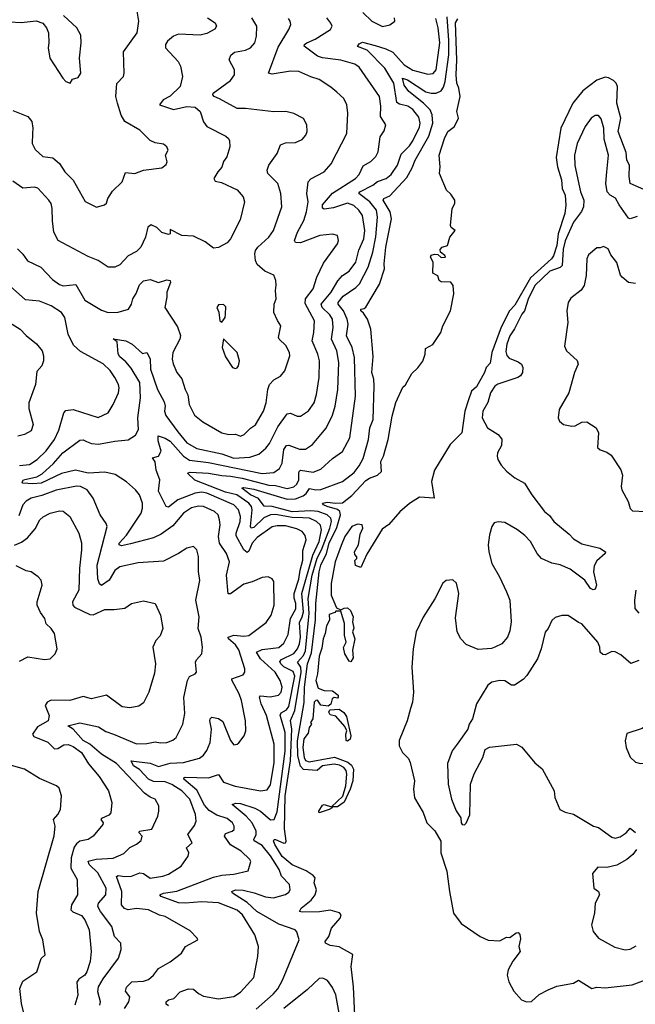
# Model space of a CAD drawing. Extents: x 1954678 to 2060275, y 904822 to 1016299.
# Tile 403 of 467: x 2032686 to 2036365, y 972820 to 978704. Entities that reach past the tile are written whole.
import ezdxf

# ---------------------------------------------------------------- set-up
doc = ezdxf.new("R2010")
doc.units = 0

msp = doc.modelspace()

# ---------------------------------------------------------------- linework, layer by layer
at = {"layer": '0CON20XD'}
for points in [[(2032540, 978715), (2032625, 978691.9), (2032695, 978687.8), (2032785, 978698.1), (2032825, 978684.2), (2032846.2, 978656.2), (2032858.1, 978625), (2032860.8, 978565), (2032856, 978535), (2032866.2, 978475), (2032944.2, 978354.2), (2032962.5, 978335), (2032987.5, 978325), (2033001.7, 978348.3), (2033035, 978358), (2033052.5, 978385), (2033043.1, 978475), (2033054, 978565), (2033051.7, 978611.7), (2033026.7, 978655), (2032948.9, 978728.9)], [(2032645, 978161.2), (2032735.6, 978125.6), (2032758.6, 978095), (2032765.5, 978055.5), (2032763.5, 978023.5), (2032760, 977965), (2032778, 977928), (2032825, 977887.1), (2032885, 977877.8), (2032924.6, 977844.6), (2032955, 977794), (2033005, 977746), (2033078.2, 977618.2), (2033145, 977584), (2033193.2, 977596.8), (2033205, 977606.7), (2033212.5, 977635), (2033240.2, 977679.8), (2033298.5, 977735), (2033319.3, 977790.7), (2033375, 977785.6), (2033425.9, 977805.9), (2033535, 977818.8), (2033561.2, 977838.8), (2033567.5, 977855), (2033558, 977895), (2033573.3, 977925), (2033566.2, 977945), (2033545, 977960.8), (2033495, 977968), (2033465, 977982), (2033405, 978044.5), (2033314.3, 978095), (2033292.7, 978132.7), (2033270, 978205), (2033261.4, 978245), (2033267.1, 978322.9), (2033306.2, 978365), (2033311.2, 978385), (2033307.3, 978512.7), (2033388.9, 978625), (2033398, 978695), (2033388.9, 978755)], [(2034736.5, 978746.5), (2034791.2, 978695), (2034855, 978664), (2034897.3, 978672.7), (2034927.5, 978695), (2034926.2, 978715)], [(2033808.6, 978715), (2033855, 978685.8), (2033862.9, 978665), (2033853, 978647), (2033805, 978621.2), (2033765, 978611.8), (2033635, 978618.5), (2033605, 978606.7), (2033568.6, 978575), (2033558, 978555), (2033557.5, 978535), (2033633.6, 978455), (2033646.2, 978426.2), (2033658.9, 978365), (2033645.2, 978304.8), (2033585, 978247.1), (2033544.4, 978225), (2033521.2, 978195), (2033605, 978167.5), (2033685, 978185.3), (2033735, 978181.1), (2033765, 978155.7), (2033783.8, 978093.8), (2033805, 978065.6), (2033917.8, 978007.8), (2033934, 977995), (2033939.5, 977980.5), (2033942, 977945), (2033924, 977885), (2033903.2, 977856.8), (2033895, 977822.5), (2033870, 977795), (2033846.2, 977755), (2033855, 977738.8), (2033891.4, 977731.4), (2033985, 977687.5), (2034020.6, 977645), (2034028.6, 977615), (2034002.8, 977507.2), (2033945.5, 977394.5), (2033925, 977371.2), (2033875, 977343.3), (2033845, 977338.8), (2033795, 977376), (2033725, 977410.6), (2033654.6, 977414.6), (2033585, 977450), (2033586.2, 977425), (2033575, 977420), (2033535, 977432.5), (2033505, 977462.9), (2033472.5, 977477.5), (2033452, 977465), (2033438.1, 977405), (2033409.4, 977345), (2033385, 977319.2), (2033335, 977292.5), (2033285, 977239.2), (2033255, 977225.7), (2033215.7, 977225.7), (2033155.5, 977265.5), (2033095, 977288.9), (2032915.7, 977385), (2032890, 977435), (2032881.3, 977501.3), (2032880.9, 977575), (2032873.6, 977605), (2032861.1, 977625), (2032795, 977696.7), (2032775, 977703.5), (2032705, 977697.9), (2032645, 977740)], [(2032673.8, 977335), (2032705, 977303.8), (2032732.6, 977262.6), (2032812, 977225), (2032881.8, 977151.8), (2032925, 977121.1), (2032945, 977113.6), (2033021.4, 977121.4), (2033075, 977027.5), (2033175, 976967.5), (2033215, 976954.5), (2033275, 976956.9), (2033335.8, 976975), (2033355, 977004), (2033361.5, 977035), (2033383.1, 977066.9), (2033401.2, 977118.8), (2033425, 977143.5), (2033465, 977152.5), (2033515, 977133.1), (2033565, 977150.4), (2033585, 977145.6), (2033587, 977133), (2033565.6, 977075), (2033565.7, 977045), (2033553.6, 976985), (2033628.4, 976868.4), (2033647.6, 976817.6), (2033642.8, 976795), (2033600.5, 976715), (2033596.7, 976675), (2033602.5, 976647.5), (2033624.3, 976595), (2033655, 976558.8), (2033675, 976493.8), (2033691.7, 976461.7), (2033698.5, 976405), (2033731.1, 976341.1), (2033781.4, 976301.4), (2033895, 976235.6), (2033935, 976225.5), (2033975, 976228.1), (2034005, 976215.7), (2034027.5, 976225), (2034065, 976262.9), (2034095, 976283.1), (2034143.6, 976365), (2034159.6, 976415), (2034169.5, 976495), (2034179.4, 976525), (2034205, 976552.2), (2034245.4, 976574.6), (2034271.2, 976605), (2034299.4, 976695), (2034298.9, 976715), (2034277.4, 976757.4), (2034236, 976795), (2034232.9, 976805), (2034245.8, 976875), (2034225.8, 976905.8), (2034205.7, 976955), (2034207.1, 977005), (2034219.4, 977035), (2034214.4, 977085.6), (2034218, 977118), (2034217.5, 977145), (2034205, 977178), (2034151.4, 977201.4), (2034105, 977240.6), (2034094.7, 977265), (2034090.7, 977305), (2034094.7, 977325), (2034108.2, 977345), (2034174.6, 977405), (2034203.3, 977445), (2034252.7, 977585), (2034246.2, 977665), (2034228.1, 977725), (2034169.2, 977785), (2034164.3, 977805), (2034175.6, 977835), (2034225, 977904), (2034243.8, 977956.2), (2034275, 977968.6), (2034335, 977970.8), (2034375, 977988), (2034396.2, 978015), (2034403.8, 978035), (2034402, 978075), (2034382.7, 978112.7), (2034324.1, 978144.1), (2034275.8, 978155.8), (2034205, 978152.9), (2034035, 978173.4), (2033985, 978173.8), (2033880.3, 978230.3), (2033848, 978245), (2033840, 978255), (2033841.9, 978265), (2033945, 978341.2), (2033969.1, 978375), (2033970, 978405), (2033938.6, 978465), (2033947.9, 978492.1), (2033970, 978510), (2034035, 978521.1), (2034065, 978535.7), (2034090.8, 978565), (2034101.1, 978605), (2034103.1, 978665), (2034073.5, 978715)], [(2033265.5, 973584.5), (2033275, 973590.7), (2033315, 973583.5), (2033355, 973586), (2033405, 973606.2), (2033425, 973601.5), (2033465, 973574.6), (2033541.2, 973585), (2033575, 973597.3), (2033650.8, 973645), (2033691.9, 973705), (2033697.1, 973725), (2033682.9, 973755), (2033716.9, 973785), (2033691.5, 973835), (2033730.9, 973889.1), (2033740.7, 973915), (2033735.9, 973955), (2033703.1, 974045), (2033654.7, 974095), (2033595, 974133.8), (2033555, 974149.8), (2033485, 974152.3), (2033455.3, 974165), (2033402.7, 974222.7), (2033366.8, 974245), (2033351.4, 974275), (2033465, 974261.6), (2033515, 974241.8), (2033585, 974261.3), (2033664.7, 974265.3), (2033759.9, 974290.1), (2033785, 974308.1), (2033805, 974335.8), (2033824.6, 974385), (2033832.2, 974465), (2033822.1, 974515), (2033823.8, 974526.2), (2033834.6, 974535.4), (2033875, 974527.7), (2033899.9, 974509.9), (2033945, 974396.7), (2033965, 974370.8), (2033985, 974374), (2033995, 974382), (2034027.5, 974425), (2034036.6, 974453.4), (2034035.6, 974514.4), (2034010.8, 974635), (2033998.4, 974675), (2033953.1, 974756.9), (2033954.2, 974765.8), (2034020.9, 974789.1), (2034031.2, 974805), (2034032, 974825), (2033995, 974938.9), (2033975, 974967.9), (2033934.4, 975005), (2033932.2, 975015), (2033965, 975026.2), (2034025, 975020), (2034056.2, 975023.8), (2034158.5, 975101.5), (2034188.2, 975145), (2034206.7, 975205), (2034205, 975347.5), (2034195, 975362.5), (2034170, 975375), (2034135, 975371.2), (2034075.5, 975344.5), (2034025, 975330), (2033945, 975273.1), (2033932.2, 975272.2), (2033922.7, 975385), (2033940, 975465), (2033921.8, 975515), (2033879.4, 975575), (2033874.8, 975615), (2033883.2, 975685), (2033881.1, 975715), (2033871.2, 975745), (2033851.1, 975765), (2033785, 975795.7), (2033755, 975797.1), (2033713, 975787), (2033664.6, 975755), (2033600.8, 975679.2), (2033530.7, 975629.3), (2033485, 975607.9), (2033348, 975572), (2033295, 975560.7), (2033280.6, 975565), (2033279.6, 975575), (2033325, 975623.6), (2033411.3, 975755), (2033420.4, 975785), (2033419.6, 975815), (2033402.5, 975865), (2033378.9, 975895), (2033325, 975943.1), (2033256.1, 975986.1), (2033195, 975999.3), (2033095, 975993.5), (2033018.7, 976011.3), (2032935, 975992.7), (2032815, 975935.2), (2032765, 975930), (2032705, 975934.6), (2032700.5, 975940.5), (2032709.2, 975955), (2032788, 975972), (2032819.8, 975990.2), (2032887.9, 976052.1), (2032943.2, 976115), (2033045, 976191.2), (2033065, 976193.6), (2033085, 976183.9), (2033115, 976171.8), (2033156.5, 976166.5), (2033255, 976185.9), (2033335, 976192.9), (2033378, 976222), (2033396.7, 976255), (2033391.8, 976325), (2033408, 976445), (2033404.2, 976535), (2033351.7, 976621.7), (2033320.3, 976660.3), (2033285, 976689.2), (2033275, 976707.5), (2033268.8, 976778.8), (2033245, 976796), (2033320, 976785), (2033357.5, 976765), (2033419.3, 976709.3), (2033446.1, 976716.1), (2033465, 976676.7), (2033468.7, 976615), (2033510.6, 976495), (2033549.7, 976419.7), (2033555.3, 976394.7), (2033551.5, 976365), (2033559.1, 976339.1), (2033631.9, 976241.9), (2033685, 976176), (2033745, 976141.7), (2033895, 976110.4), (2033965, 976084.5), (2034060.5, 976089.5), (2034115, 976107.5), (2034157.3, 976142.7), (2034178.1, 976171.9), (2034228.1, 976271.9), (2034285, 976348.6), (2034305, 976353.1), (2034345, 976334.4), (2034364.3, 976334.3), (2034412.6, 976367.4), (2034445, 976414.2), (2034459.6, 976465), (2034475.3, 976565), (2034477.5, 976665), (2034467.5, 976705), (2034434.7, 976785), (2034444.6, 976835), (2034447.8, 976905), (2034392.5, 977007.5), (2034393.2, 977035), (2034440.5, 977095), (2034460.8, 977165), (2034501.7, 977248.3), (2034586, 977365), (2034590.8, 977385), (2034584.3, 977414.3), (2034555, 977422.9), (2034480, 977415), (2034365, 977371.6), (2034335, 977371.9), (2034328.8, 977385), (2034346, 977435), (2034384.1, 977505), (2034400.3, 977555), (2034409.8, 977615), (2034402.7, 977665), (2034410.9, 977735), (2034426.8, 977753.2), (2034505, 977795.5), (2034547.6, 977842.4), (2034641.8, 978025), (2034646.2, 978145), (2034640.5, 978195), (2034622.8, 978232.8), (2034580.6, 978270.6), (2034545, 978301.5), (2034475, 978346.4), (2034425, 978361.8), (2034355, 978394.5), (2034305, 978397.5), (2034195, 978379.4), (2034172, 978385), (2034230.6, 978539.4), (2034295, 978646), (2034305.5, 978675), (2034303.3, 978695), (2034291.5, 978711.5)], [(2033575, 972811.8), (2033561.1, 972821.1), (2033561.1, 972835), (2033575, 972846.6), (2033606.4, 972855), (2033645, 972895.4), (2033695, 972912.3), (2033725, 972910.9), (2033753.8, 972885), (2033785, 972867.9), (2033875, 972852), (2033965, 972867.5), (2034005, 972893.3), (2034085, 972980), (2034109.4, 973105), (2034112.9, 973165), (2034091.4, 973235), (2034018.2, 973355), (2033985, 973382), (2033875, 973425.9), (2033775, 973432.3), (2033675, 973424), (2033635, 973426.5), (2033531.1, 973465), (2033523.5, 973475), (2033545.3, 973484.7), (2033625, 973495.8), (2033845, 973580.7), (2033895, 973591.8), (2033965, 973596.9), (2034051.9, 973618.1), (2034066.4, 973673.6), (2034061.9, 973685), (2034010, 973735), (2033945, 973773.9), (2033910, 973825), (2033915, 973840), (2033955.3, 973854.7), (2033966.9, 973865), (2033968.5, 973885), (2033958.5, 973905), (2033925, 973931.3), (2033865, 973951.1), (2033818.6, 973978.6), (2033790.9, 974010.9), (2033745, 974098.7), (2033666.4, 974165), (2033668, 974175), (2033675, 974176.4), (2033815, 974173), (2033875, 974193.3), (2033905, 974147.9), (2033973.4, 974123.4), (2034125, 974095.5), (2034165, 974101.9), (2034185, 974132.5), (2034206.1, 974265), (2034207.5, 974375), (2034160.7, 974545), (2034128.1, 974615), (2034120, 974655), (2034125.6, 974664.4), (2034182.6, 974657.4), (2034232.4, 974667.6), (2034249.5, 974685), (2034254.5, 974715), (2034242.5, 974755), (2034212.8, 974805), (2034125, 974883.9), (2034102.1, 974925), (2034135, 974941.1), (2034235, 974952.9), (2034265, 974978.1), (2034289.9, 975030.1), (2034304, 975125), (2034335.7, 975184.3), (2034336.9, 975215), (2034326.6, 975246.6), (2034326.2, 975275), (2034355, 975361.4), (2034361.6, 975415), (2034378.5, 975475), (2034378.5, 975531.5), (2034397.5, 975595), (2034391.7, 975621.7), (2034375, 975645.4), (2034342, 975662), (2034275, 975679.1), (2034225, 975680.2), (2034195, 975673.3), (2034105, 975610), (2034075.7, 975575), (2034055, 975528.9), (2034045, 975520), (2034025, 975535.4), (2033979.7, 975619.7), (2033978.9, 975635), (2034003.8, 975705), (2034006.1, 975735), (2033994.1, 975775), (2033965, 975805.2), (2033805, 975874.5), (2033775, 975881.5), (2033735, 975874.8), (2033630.9, 975835), (2033575, 975790.9), (2033561.4, 975795), (2033549.5, 975819.5), (2033515, 975886.2), (2033523.6, 975955), (2033502.2, 976012.2), (2033495, 976062.5), (2033480, 976085), (2033515, 976096.7), (2033532, 976125), (2033512.7, 976187.3), (2033513.6, 976216.4), (2033555, 976203.4), (2033585, 976185.2), (2033665, 976096.5), (2033701.5, 976071.5), (2033815, 976056.9), (2034135, 975993), (2034205, 975998.6), (2034238.7, 976021.3), (2034255.2, 976054.8), (2034265.3, 976134.7), (2034280.2, 976159.8), (2034295, 976162.2), (2034357.5, 976137.5), (2034395, 976138.2), (2034435.2, 976164.8), (2034484.7, 976225.3), (2034517.6, 976262.4), (2034555, 976340.8), (2034572.1, 976395), (2034587.7, 976495), (2034592.7, 976655), (2034581.7, 976725), (2034549.8, 976795), (2034560, 976865), (2034555.2, 976915), (2034540.4, 976940.4), (2034493.2, 976983.2), (2034487.5, 977005), (2034548, 977075), (2034586.3, 977143.7), (2034615, 977175.4), (2034655, 977201.8), (2034693.8, 977255), (2034713.5, 977326.5), (2034741.9, 977395), (2034747.9, 977445), (2034735, 977533.1), (2034713.2, 977565), (2034683.6, 977593.6), (2034645, 977607.4), (2034560.7, 977580.7), (2034505, 977572.2), (2034495, 977578.8), (2034495, 977597.5), (2034555, 977666.5), (2034693.1, 977755), (2034715, 977779.2), (2034738.4, 977831.6), (2034784, 977856), (2034815, 977887.5), (2034828.5, 977915), (2034840.5, 978005), (2034865, 978040), (2034874.2, 978075), (2034843.1, 978125), (2034843.4, 978186.6), (2034835.3, 978245.3), (2034715, 978421.1), (2034688.1, 978438.1), (2034605, 978462.5), (2034495, 978476.8), (2034465, 978485.8), (2034385.5, 978545), (2034387.5, 978555), (2034401.5, 978565), (2034452.1, 978587.9), (2034544.2, 978645), (2034553.1, 978665), (2034546.1, 978683.9), (2034521.4, 978715)], [(2034099.9, 972790.1), (2034200.1, 972879.9), (2034227.7, 972912.3), (2034256.8, 972965), (2034356.4, 973205), (2034343.2, 973253.2), (2034332, 973265), (2034235, 973298.9), (2034103.7, 973373.7), (2034045, 973429), (2033958.6, 973485), (2033953.3, 973495), (2033975.3, 973504.7), (2034021.1, 973501.1), (2034086.7, 973486.7), (2034155, 973462.9), (2034202.9, 973457.1), (2034275, 973475.6), (2034295, 973490), (2034302.5, 973505), (2034298.9, 973535), (2034250, 973585), (2034236.6, 973625), (2034185, 973706.5), (2034135, 973769.5), (2034087.8, 973797.8), (2034084.7, 973805), (2034099.3, 973835), (2034099.3, 973855), (2034075.2, 973905), (2034040.4, 973945), (2033956, 974015), (2033978.6, 974021.4), (2034005, 974019.6), (2034091.7, 973991.7), (2034124.2, 973974.2), (2034185, 973923.3), (2034206.1, 973923.9), (2034225, 973970), (2034272.9, 974332.9), (2034273.4, 974443.4), (2034242.8, 974547.2), (2034248.6, 974561.4), (2034280.5, 974579.5), (2034295, 974600.4), (2034331.2, 974781.2), (2034319.7, 974809.7), (2034265, 974836.8), (2034246.1, 974855), (2034241.2, 974868.8), (2034250.1, 974879.9), (2034325, 974917.2), (2034346.2, 974943.8), (2034357.7, 974975), (2034364.9, 975015), (2034358.1, 975101.9), (2034375, 975135.3), (2034381.5, 975165), (2034372.5, 975275), (2034437.9, 975505), (2034475.7, 975585), (2034490.3, 975655), (2034482.9, 975682.9), (2034460.7, 975705), (2034417.5, 975725), (2034378, 975728), (2034315, 975729.1), (2034215, 975748), (2034185, 975745.9), (2034145, 975726.2), (2034085, 975669.1), (2034069.2, 975665), (2034065.3, 975675.3), (2034075.4, 975775.4), (2034071.5, 975795), (2034055.6, 975815), (2033982.9, 975865), (2033915, 975879.8), (2033732.7, 975952.7), (2033688.8, 975995), (2033705, 976000.5), (2033815, 975994.8), (2033895, 975979.3), (2033945, 975976.1), (2034015, 975964.4), (2034175, 975922.3), (2034215, 975920.3), (2034285, 975902.7), (2034325, 975912.6), (2034342.6, 975927.4), (2034353.9, 975955), (2034353.2, 975995), (2034355.4, 976005), (2034365, 976011.4), (2034439.5, 976000.5), (2034485, 976017.7), (2034555, 976082.5), (2034615, 976122.9), (2034658.5, 976205), (2034693.1, 976455), (2034687.3, 976685), (2034672.7, 976745), (2034638.9, 976815), (2034648.1, 976885), (2034643.4, 976915), (2034620.6, 976965), (2034589.5, 977005), (2034589.5, 977015), (2034618.3, 977051.7), (2034695, 977102.9), (2034716.7, 977125), (2034768.7, 977225), (2034797.3, 977315), (2034813.6, 977406.4), (2034824.8, 977525), (2034818.1, 977565), (2034777.6, 977615), (2034712.5, 977665), (2034719.6, 977675), (2034796.8, 977715), (2034825, 977736.6), (2034876.7, 977755), (2034905, 977778.2), (2034943.2, 977835), (2034965, 977900.5), (2035015, 977950.7), (2035035, 977981.2), (2035075, 978061.9), (2035079.8, 978085), (2035071, 978121), (2035035, 978168), (2035006.4, 978186.4), (2034955, 978198.9), (2034939.3, 978209.3), (2034922.7, 978325), (2034867.2, 978415), (2034761.9, 978521.9), (2034704.5, 978544.5), (2034715, 978559.5), (2034735, 978569.1), (2034810.2, 978550.2), (2034875, 978529.8), (2034915, 978510), (2034983.5, 978433.5), (2035035, 978402.4), (2035125, 978378.7), (2035156.5, 978383.5), (2035174.8, 978405.2), (2035197.6, 978565), (2035186.1, 978655), (2035172, 978712)], [(2034315, 973652.6), (2034255, 973704.2), (2034210, 973775), (2034203.4, 973796.6), (2034205.8, 973804.2), (2034215, 973804.4), (2034265, 973783.1), (2034274.6, 973785.4), (2034278.9, 973795), (2034267.8, 973867.8), (2034273.1, 974065), (2034304.5, 974275), (2034313.1, 974465), (2034303.9, 974516.1), (2034329.7, 974575), (2034368.6, 974805), (2034365.4, 974835.4), (2034345.3, 974865), (2034381.7, 974905), (2034395, 974932), (2034411.8, 975115), (2034415.6, 975155), (2034409.1, 975245), (2034433.2, 975385), (2034464.7, 975485.3), (2034490.5, 975535), (2034539.7, 975665), (2034548.5, 975705), (2034544.8, 975725), (2034523.6, 975745), (2034470.6, 975765), (2034425, 975769.2), (2034315, 975763.5), (2034195, 975794), (2034147.2, 975797.2), (2034112.3, 975842.3), (2034065, 975865.6), (2034013.5, 975905), (2034025, 975908.5), (2034085, 975897.6), (2034285, 975839.5), (2034335, 975841), (2034379.2, 975859.2), (2034397.2, 975872.8), (2034417.7, 975902.3), (2034455, 975894), (2034485, 975896.7), (2034615, 975943.8), (2034685, 975997.5), (2034715, 976037.9), (2034737.9, 976082.1), (2034771.1, 976195), (2034778.8, 976265), (2034797.5, 976315), (2034804.3, 976515), (2034801.6, 976555), (2034790, 976595), (2034798.5, 976691.5), (2034784.7, 976855), (2034764.7, 976914.7), (2034741.2, 976951.2), (2034724.3, 976965), (2034724, 976975), (2034745, 976977.5), (2034755, 976986), (2034836.4, 977123.6), (2034865.2, 977214.8), (2034863.3, 977245), (2034873.1, 977345), (2034908.1, 977515), (2034899, 977555), (2034858.9, 977625), (2034861.1, 977635), (2034898.9, 977651.1), (2034998.8, 977761.2), (2035031.9, 977818.1), (2035049.3, 977865), (2035131.7, 978008.3), (2035153.9, 978085), (2035150.8, 978135), (2035138.6, 978165), (2035099.3, 978205), (2035011.9, 978275), (2034983.1, 978313.1), (2034972.9, 978355), (2035002.8, 978345), (2035114, 978274), (2035145, 978265.2), (2035175, 978265.2), (2035205, 978280), (2035219.4, 978300.6), (2035228.4, 978335), (2035249.6, 978495), (2035250, 978580.1), (2035241.5, 978721.5)], [(2034475, 973964.3), (2034473.1, 973975), (2034495, 974010.8), (2034505, 974014.3), (2034550, 974000), (2034616.1, 974063.9), (2034635.4, 974124.6), (2034641.3, 974195), (2034637, 974217), (2034623.1, 974235), (2034598.1, 974248.1), (2034565.3, 974255.3), (2034495, 974244.4), (2034463, 974217), (2034382.8, 974222.8), (2034363.5, 974243.5), (2034348.4, 974305), (2034345.3, 974395), (2034386.8, 974623.2), (2034389, 974715), (2034405.2, 974855), (2034429.5, 974920.5), (2034452.9, 975117.1), (2034455.3, 975215.3), (2034474.8, 975404.8), (2034484.8, 975444.8), (2034519.2, 975515), (2034535, 975576.2), (2034581, 975669), (2034602.9, 975745), (2034598.9, 975765), (2034586, 975776), (2034522.5, 975795), (2034501.5, 975805), (2034496, 975815), (2034525, 975821.2), (2034574, 975814), (2034615, 975817.1), (2034670.3, 975859.7), (2034755, 975950.5), (2034775.6, 975964.4), (2034825, 975982.5), (2034847.5, 976005), (2034844.1, 976064.1), (2034859.2, 976095), (2034888.6, 976195), (2034911.4, 976335), (2034933, 976417), (2034975, 976507.5), (2034991.7, 976521.7), (2035029.3, 976590.7), (2035065, 976623.3), (2035095, 976663.3), (2035108.8, 976705), (2035110.8, 976739.2), (2035155, 976763.8), (2035202.5, 976835), (2035214.2, 976875), (2035261.1, 976965), (2035280.6, 977065), (2035276, 977115), (2035262.5, 977135), (2035205, 977136.7), (2035192.5, 977145), (2035185, 977172.5), (2035155, 977190), (2035157.5, 977255), (2035140, 977285), (2035145, 977297.5), (2035165, 977303.3), (2035185, 977300), (2035203.8, 977283.8), (2035230, 977285), (2035227.5, 977295), (2035200, 977315), (2035198.3, 977331.7), (2035210, 977345), (2035242.5, 977355), (2035256.4, 977403.6), (2035287.5, 977445), (2035265, 977462.5), (2035261.2, 977475), (2035271.2, 977575), (2035286.7, 977605), (2035286.7, 977625), (2035262.3, 977662.3), (2035237.5, 977685), (2035194.1, 977784.1), (2035198.6, 977825), (2035192.5, 977895), (2035224.2, 977994.2), (2035245, 978036), (2035285, 978066.7), (2035308, 978115), (2035298.8, 978155), (2035317.5, 978245), (2035310.8, 978295), (2035299.1, 978325), (2035294.2, 978375), (2035299.1, 978465), (2035291, 978685), (2035305, 978708.7)], [(2036415, 977690), (2036334.3, 977725), (2036327.7, 977767.7), (2036329.2, 977835), (2036314.7, 977864.7), (2036309.6, 977909.6), (2036263.1, 978035), (2036278, 978115), (2036253.5, 978205), (2036259, 978305), (2036250.5, 978325), (2036235, 978340.9), (2036205, 978356.7), (2036185, 978360), (2036135, 978343.7), (2036051.2, 978278.8), (2035990.5, 978205), (2035919, 978055), (2035891, 977881), (2035898.9, 977825), (2035923.7, 977746.3), (2035927.8, 977695), (2035944.8, 977655), (2035950.2, 977595), (2035944.2, 977545), (2035903.1, 977425), (2035895.3, 977355), (2035875, 977293.3), (2035864.6, 977275), (2035738.3, 977161.7), (2035645, 976998.4), (2035613.4, 976965), (2035563.6, 976866.4), (2035508.4, 976715), (2035497.5, 976652.5), (2035474, 976625), (2035463.8, 976595), (2035415, 976510.7), (2035385, 976484.7), (2035367.9, 976432.1), (2035346.1, 976365), (2035328.1, 976235), (2035257.8, 976165), (2035165, 976011.2), (2035146.1, 975943.9), (2035162.5, 975845), (2035075, 975850.8), (2035015, 975811.9), (2034957, 975763), (2034892.1, 975687.9), (2034851.2, 975658.8), (2034760, 975510), (2034725, 975430), (2034693, 975443), (2034688.3, 975471.7), (2034700, 975485), (2034700, 975495), (2034688.3, 975508.3), (2034687.5, 975525), (2034710, 975565), (2034720.7, 975629.3), (2034737.5, 975665), (2034732.5, 975685), (2034705, 975690), (2034670, 975675), (2034630, 975615), (2034607.3, 975562.7), (2034571.2, 975465), (2034546.7, 975335), (2034546.7, 975265), (2034580, 975190), (2034605, 975177.5), (2034625, 975188), (2034645, 975188.8), (2034662.7, 975172.7), (2034677.9, 975135), (2034675.5, 975105), (2034682.3, 975067.7), (2034675.8, 975045), (2034689.2, 975005), (2034674.3, 974935.7), (2034679.4, 974890.6), (2034665, 974867.5), (2034655, 974870), (2034629.2, 974915), (2034621.7, 974951.7), (2034637.5, 974985), (2034627.5, 975025), (2034627.1, 975095), (2034605, 975170), (2034575, 975170), (2034568.3, 975161.7), (2034535, 975150), (2034537.5, 975115), (2034518.8, 975081.2), (2034511.4, 975035), (2034498.9, 975005), (2034492.5, 974947.5), (2034475, 974900), (2034465.5, 974795), (2034455.5, 974755), (2034469.5, 974709.5), (2034505, 974695.7), (2034555, 974692.5), (2034588.3, 974668.3), (2034590, 974655), (2034585, 974650), (2034565, 974652.5), (2034553.3, 974645), (2034546.1, 974613.9), (2034529.3, 974600.7), (2034485, 974607.5), (2034465, 974636.7), (2034455, 974636.2), (2034445.8, 974625), (2034437.5, 974525), (2034423.8, 974505), (2034430, 974495), (2034415, 974473.3), (2034409.4, 974440.6), (2034384.5, 974405.5), (2034378.1, 974355), (2034386.5, 974295), (2034395, 974277.1), (2034415, 974269.1), (2034567.3, 974297.3), (2034647.7, 974267.7), (2034668.9, 974248.9), (2034681.5, 974225), (2034676.5, 974155), (2034661.5, 974105), (2034625, 974028.9), (2034585, 974000.9), (2034550, 974000), (2034552.5, 973995), (2034535, 973984.5), (2034475, 973964.3)], [(2036375, 977527.7), (2036335, 977514.4), (2036325, 977517.8), (2036267.9, 977597.9), (2036247.3, 977637.3), (2036215, 977655.6), (2036196.7, 977675), (2036187.7, 977725), (2036195.4, 977795), (2036205.4, 977895), (2036179.5, 977989.5), (2036177.1, 978055), (2036161.3, 978111.3), (2036145, 978131.2), (2036125, 978131.2), (2036101.2, 978115), (2036065, 978066.2), (2036017.8, 977965), (2036002.2, 977895), (2036003.7, 977833.7), (2036037.9, 977675), (2036056.4, 977625), (2036055.5, 977585), (2036042.8, 977557.2), (2035994.7, 977495), (2035945, 977382.5), (2035933.1, 977333.1), (2035928.4, 977235), (2035916.1, 977223.9), (2035855, 977200.4), (2035765, 977115.3), (2035725, 977034.5), (2035701.7, 976965), (2035685.9, 976944.1), (2035642.8, 976857.2), (2035614.5, 976815.5), (2035597.6, 976765), (2035591.8, 976721.8), (2035597.3, 976697.3), (2035611.3, 976681.3), (2035665, 976660), (2035684.3, 976645), (2035691.9, 976625), (2035691.4, 976595), (2035678, 976575), (2035663.6, 976566.4), (2035544.1, 976525.9), (2035525, 976513.1), (2035498.5, 976475), (2035482.6, 976417.4), (2035452.9, 976365), (2035450.6, 976325), (2035482, 976265), (2035544.3, 976224.3), (2035567.7, 976197.7), (2035565, 976160), (2035541.2, 976115), (2035538.8, 976095), (2035543.3, 976075), (2035562.7, 976042.7), (2035595.8, 976005.8), (2035645, 975966.2), (2035703.3, 975935), (2035746.2, 975865), (2035821.2, 975765), (2035851.2, 975741.2), (2035878, 975705), (2035969.3, 975629.3), (2035995, 975602.5), (2036045, 975571.9), (2036152.5, 975545), (2036186.7, 975525), (2036183.8, 975515), (2036135, 975471.2), (2036119.7, 975440.3), (2036114.4, 975405), (2036131.9, 975325), (2036125, 975300), (2036113.6, 975296.4), (2036096.2, 975305), (2036064, 975355), (2035975, 975421.2), (2035915.8, 975445.8), (2035865, 975456), (2035805, 975484), (2035777.5, 975515), (2035738.6, 975585), (2035705, 975622.3), (2035661.2, 975655), (2035585, 975698.9), (2035545, 975703.5), (2035522.2, 975697.8), (2035508.1, 975675), (2035493.5, 975625), (2035485.5, 975565), (2035489.1, 975525), (2035508.2, 975455), (2035553.3, 975375), (2035594.5, 975285), (2035614.4, 975235), (2035623.3, 975105), (2035615, 975052.5), (2035601.4, 975015), (2035566.2, 974975), (2035525, 974953.3), (2035505, 974945.6), (2035425, 974940.6), (2035355, 974970), (2035322.9, 975005), (2035300, 975045), (2035289.8, 975130.2), (2035310, 975275), (2035296.3, 975336.3), (2035275, 975356.2), (2035235, 975353.3), (2035215, 975336.7), (2035167.8, 975242.2), (2035096.6, 975133.4), (2035055.6, 975045), (2035036.7, 974945), (2035029.5, 974835), (2035039.4, 974685), (2035032.9, 974625), (2035022.1, 974587.9), (2035002.5, 974515), (2034953, 974397), (2034952.9, 974365), (2034974.5, 974325), (2035009.7, 974289.7), (2035019.8, 974265), (2035045.2, 974155), (2035040.2, 974105), (2035045, 974054.5), (2035097.1, 973967.1), (2035119.8, 973905), (2035166.7, 973856.7), (2035202.2, 973795), (2035202.7, 973725), (2035239.4, 973615), (2035254.2, 973495), (2035279, 973365), (2035325, 973303.8), (2035437.5, 973225), (2035485, 973202.9), (2035555, 973200), (2035595, 973220.8), (2035615, 973220), (2035652.7, 973247.3), (2035665, 973248.8), (2035675, 973237.5), (2035677.9, 973212.1), (2035668.6, 973165), (2035677.1, 973135), (2035632.9, 973077.1), (2035605.5, 973025), (2035599.4, 972995), (2035610, 972955), (2035639.3, 972899.3), (2035685, 972845.7), (2035713.8, 972833.8), (2035745, 972837.5), (2035790.9, 972879.1), (2035845, 972907.3), (2035895, 972927.5), (2035994.5, 972945.5), (2036025, 972964.2), (2036105, 972914.5), (2036135, 972921.4), (2036185, 972918.1), (2036345, 972935.8), (2036425.9, 972965.9)], [(2036365, 977126.7), (2036325, 977133.8), (2036286, 977165), (2036277, 977177), (2036253.6, 977253.6), (2036219.1, 977299.1), (2036202, 977335), (2036175, 977349.2), (2036155, 977340.8), (2036135, 977341.2), (2036085, 977298.8), (2036074.3, 977275), (2036071.1, 977175), (2036060, 977115), (2036041.7, 977088.3), (2035979.1, 977040.9), (2035964, 977015), (2035955.8, 976965), (2035960.6, 976895), (2035942.3, 976752.3), (2035954.3, 976724.3), (2036017.3, 976667.3), (2036023.8, 976645), (2036001.4, 976595), (2035966.9, 976475), (2035909.2, 976375), (2035903.8, 976325), (2035911.2, 976305), (2035935, 976284), (2035985, 976274.2), (2036005, 976277.5), (2036045, 976299.2), (2036075, 976300.8), (2036130, 976265), (2036144.2, 976234.2), (2036138.3, 976148.3), (2036155, 976133.3), (2036195, 976118.8), (2036221.2, 976101.2), (2036278, 976015), (2036287.7, 975982.3), (2036280, 975915), (2036283.3, 975895), (2036321.2, 975825), (2036335, 975782.5), (2036348.8, 975768.8), (2036425.8, 975765.8)], [(2032685, 976040), (2032745, 976045.8), (2032790.8, 976075), (2032845, 976128), (2032894.8, 976195.2), (2032919.6, 976250.4), (2032949.5, 976355), (2032961.3, 976368.7), (2033005, 976374.6), (2033155, 976326.7), (2033214.6, 976355.4), (2033244.6, 976405.4), (2033276.2, 976473.8), (2033280, 976505), (2033276.5, 976525), (2033255, 976565.8), (2033227.4, 976607.4), (2033185, 976646.7), (2033050.5, 976720.5), (2033008.4, 976758.4), (2032975.4, 976825.4), (2032955.2, 976925), (2032936.3, 976955), (2032875, 976994.8), (2032805, 977021.9), (2032720.7, 977030.7), (2032592.6, 977142.6)], [(2033895, 976897.5), (2033913.8, 976925), (2033915.8, 976944.2), (2033918.3, 976988.3), (2033905, 977002.5), (2033875, 977000), (2033864, 976985), (2033876, 976956), (2033882.5, 976905), (2033895, 976897.5)], [(2032624.7, 976894.7), (2032690, 976855), (2032725, 976816), (2032786.6, 976766.6), (2032820.8, 976725), (2032829.4, 976695), (2032829.4, 976665), (2032818.6, 976635), (2032788.9, 976601.1), (2032780.9, 976525), (2032741.3, 976415), (2032740.5, 976380.5), (2032765.7, 976285), (2032755, 976248), (2032715, 976225.6), (2032675, 976214.4)], [(2033975, 976618.8), (2033985, 976623.8), (2033993.8, 976635), (2033999.2, 976665), (2033986.2, 976715), (2033905, 976797.5), (2033896.2, 976745), (2033915, 976690), (2033957.5, 976625), (2033975, 976618.8)], [(2033164.6, 972815), (2033169.6, 972835), (2033153.9, 972893.9), (2033157.7, 972925), (2033185, 972971.5), (2033276.9, 973095), (2033292, 973148), (2033289.6, 973185), (2033253.1, 973225), (2033237.7, 973285), (2033168.3, 973375), (2033153.4, 973405), (2033157.1, 973425), (2033201.8, 973475), (2033202.2, 973515), (2033153.9, 973605), (2033102.3, 973655), (2033095.7, 973675), (2033142.3, 973687.7), (2033245, 973694), (2033308.9, 973721.1), (2033345, 973756.7), (2033385, 973776.5), (2033412.1, 973797.9), (2033418.9, 973825), (2033400, 973845), (2033401.2, 973855), (2033475, 973866.2), (2033511.4, 973945), (2033518.6, 973975), (2033517, 974007), (2033495.8, 974045), (2033465, 974058.2), (2033432.6, 974082.6), (2033265, 974259.1), (2033175.4, 974315.4), (2033105, 974374.8), (2033065, 974396.9), (2033005, 974463.6), (2032973.8, 974485), (2033045, 974502.5), (2033157.7, 974477.7), (2033200.4, 974450.4), (2033246.9, 974435), (2033385, 974377.5), (2033445, 974377.7), (2033495, 974389.2), (2033527.3, 974382.7), (2033565, 974385.5), (2033601.2, 974398.8), (2033621.1, 974415), (2033661.5, 974495), (2033672, 974558), (2033666.6, 974653.4), (2033689.1, 974755), (2033701.7, 974778.3), (2033735, 974794), (2033742, 974805), (2033736.9, 974865), (2033741.7, 974878.3), (2033774.4, 974915), (2033778.2, 974955), (2033770, 975015), (2033752.3, 975065), (2033758.5, 975135), (2033738.9, 975235), (2033762.6, 975352.6), (2033754.4, 975405.6), (2033755.6, 975495.6), (2033743.8, 975535), (2033725, 975556.7), (2033685, 975545.7), (2033635.5, 975514.5), (2033545, 975467.8), (2033395, 975457.9), (2033285, 975433.6), (2033255, 975411.5), (2033221.5, 975355), (2033175, 975322.5), (2033162.2, 975332.2), (2033152.7, 975362.7), (2033149.4, 975445), (2033208.5, 975675), (2033202.8, 975692.8), (2033166.1, 975746.1), (2033125.5, 975845), (2033090, 975895), (2033048.8, 975915), (2033025, 975916.8), (2032905, 975892.6), (2032818.8, 975861.2), (2032755, 975845.2), (2032725, 975827.5), (2032704.2, 975805), (2032681.4, 975738.6)], [(2032655, 975564.8), (2032697.9, 975582.1), (2032733.1, 975606.9), (2032778.9, 975661.1), (2032806.7, 975715), (2032826, 975734), (2032868.8, 975755), (2032925, 975769.6), (2032945, 975766.5), (2032986.1, 975736.1), (2033040, 975635), (2033055, 975577.5), (2033056.1, 975535), (2033044, 975426), (2033039.6, 975295), (2033000.8, 975225), (2033003.6, 975205), (2033013.6, 975193.6), (2033105, 975149.6), (2033125, 975147.9), (2033195, 975180), (2033251.2, 975178.8), (2033315, 975188.1), (2033355, 975214.4), (2033425, 975232), (2033495.6, 975215.6), (2033526.9, 975145), (2033541.2, 975065), (2033525, 975022.5), (2033500, 974995), (2033481.4, 974955), (2033497.8, 974855), (2033491.9, 974798.1), (2033458.6, 974685), (2033425, 974622.5), (2033397.9, 974602.1), (2033345, 974590.8), (2033297.9, 974597.9), (2033205, 974667.3), (2033115, 974645.6), (2033065, 974659.2), (2032985, 974636.2), (2032875, 974637.9), (2032850.8, 974625), (2032837.5, 974605), (2032862.5, 974545), (2032856.9, 974515), (2032792.7, 974477.3), (2032761.9, 974435), (2032770.9, 974420.9), (2032855, 974386.4), (2032895, 974347.1), (2032915, 974349.1), (2032950, 974370), (2032975, 974371.7), (2033005, 974360.2), (2033055, 974325.3), (2033097, 974257), (2033161.7, 974181.7), (2033216.9, 974095), (2033237.5, 974025), (2033230, 973965), (2033218.8, 973951.2), (2033175, 973930), (2033171.5, 973925), (2033184.4, 973905), (2033183.3, 973895), (2033125.9, 973824.1), (2033095, 973805.5), (2033045, 973795.4), (2033025, 973779.1), (2033011.5, 973758.5), (2032993.3, 973695), (2032992.6, 973632.6), (2033029.4, 973565), (2033030.8, 973475), (2032995.7, 973414.3), (2032991.6, 973385), (2033003, 973373), (2033055, 973351.2), (2033074.5, 973325), (2033100.4, 973265), (2033112.7, 973135), (2033106.8, 973075), (2033087.2, 973015), (2033075, 972994.6), (2033040, 972970), (2033026.9, 972953.1), (2033032.7, 972875), (2033014.7, 972815.3)], [(2032685, 974870), (2032735, 974895.8), (2032835, 974880.8), (2032867.5, 974885), (2032898.8, 974915), (2032910, 974945), (2032894, 975035), (2032875, 975066.2), (2032844.4, 975094.4), (2032836.4, 975125), (2032810.8, 975160.8), (2032791.2, 975205), (2032791.2, 975225), (2032820, 975325), (2032814, 975355), (2032796.2, 975375), (2032755, 975404), (2032725, 975411.4), (2032665, 975440.6)], [(2036367.5, 975295), (2036359.2, 975235), (2036362.9, 975185), (2036385, 975157.5)], [(2036385, 974874.5), (2036337.2, 974857.2), (2036278.5, 974908.5), (2036245, 974926.2), (2036225, 974927.9), (2036185, 974908.5), (2036170.3, 974910.2), (2036153.9, 974925), (2036151.8, 974955), (2036141.4, 974985), (2036045, 975094), (2036025, 975100.8), (2035962.7, 975142.7), (2035925, 975144), (2035885, 975132), (2035866.8, 975113.2), (2035844.4, 975065.6), (2035825.8, 975044.2), (2035801.9, 974945), (2035780.6, 974885), (2035715.8, 974785), (2035695, 974761.2), (2035642.3, 974727.7), (2035625, 974726.2), (2035585, 974752.5), (2035555, 974755.8), (2035507.5, 974745), (2035483, 974727), (2035416, 974615), (2035391.2, 974525), (2035372.5, 974495), (2035363.3, 974465), (2035300, 974375), (2035270, 974335), (2035241.7, 974258.3), (2035246, 974135), (2035265.9, 974045.9), (2035295, 973976.7), (2035322.5, 973935), (2035323.3, 973905), (2035330, 973895), (2035345, 973892.5), (2035355, 973902.5), (2035375, 973952.5), (2035379.4, 974135), (2035402.8, 974197.2), (2035454, 974295), (2035467.7, 974342.3), (2035494.1, 974355.9), (2035654.1, 974374.1), (2035687, 974357), (2035765, 974263.3), (2035807.9, 974227.9), (2035879.1, 974095), (2035883.3, 974055), (2035914.4, 973985), (2035945, 973967.3), (2035996.3, 973956.3), (2036115.9, 973884.1), (2036145, 973875.7), (2036225, 973819.4), (2036245, 973812.2), (2036275, 973820), (2036310, 973845), (2036335, 973872.5), (2036365, 973846.7)], [(2034645, 974392.5), (2034637, 974397), (2034634.2, 974435), (2034640, 974455), (2034629.2, 974479.2), (2034575, 974542.5), (2034540.5, 974550.5), (2034533.8, 974565), (2034539.3, 974580.7), (2034595, 974584.2), (2034622.9, 974562.9), (2034639.7, 974539.7), (2034664.2, 974425), (2034660, 974405), (2034645, 974392.5)], [(2036395, 974260), (2036425, 974263.3), (2036475, 974282.5), (2036515, 974322.5), (2036575, 974327.5), (2036602.5, 974355), (2036602.5, 974385), (2036565, 974450), (2036518.3, 974448.3), (2036487, 974467), (2036475, 974463.3), (2036455, 974492.5), (2036445, 974496.7), (2036405, 974468.8), (2036315, 974437.5), (2036303.3, 974395), (2036310, 974355), (2036335, 974297.5), (2036365, 974267.5), (2036395, 974260)], [(2032709.2, 972775), (2032696.9, 972825), (2032686.4, 972915), (2032705, 972958), (2032788.6, 973015), (2032815, 973093.3), (2032838, 973115), (2032824.4, 973205), (2032804.3, 973255), (2032787.1, 973365), (2032795.6, 973495), (2032893, 973827), (2032898.5, 973885), (2032889.1, 973925), (2032914.5, 973955), (2032929.2, 973985), (2032936, 974065), (2032921.2, 974111.2), (2032906.7, 974125), (2032805, 974170), (2032715, 974224.4), (2032565, 974267.8)], [(2036372.5, 973745), (2036350, 973715), (2036314, 973685), (2036255, 973650.8), (2036195, 973637.5), (2036141.1, 973638.9), (2036108.3, 973601.7), (2036116.2, 973515), (2036145, 973493.8), (2036151.4, 973475), (2036125.8, 973425), (2036120, 973365), (2036103.8, 973295), (2036113.3, 973255), (2036145, 973216.2), (2036241.7, 973161.7), (2036304.3, 973145.7), (2036335, 973150), (2036370.8, 973169.2)], [(2034688.3, 972755), (2034681.3, 972925), (2034666.5, 973045), (2034677.5, 973117.5), (2034595, 973164.4), (2034541.4, 973171.4), (2034512.9, 973185), (2034512.2, 973195), (2034532.9, 973225), (2034548.9, 973275), (2034601.2, 973335), (2034606.7, 973355), (2034597.1, 973367.1), (2034542.2, 973382.2), (2034477, 973373), (2034375, 973370.4), (2034358.8, 973375), (2034368.6, 973395), (2034427, 973443), (2034452, 973475), (2034460, 973505), (2034446.3, 973545), (2034451.8, 973575), (2034439.7, 973589.7), (2034397.7, 973617.7), (2034315, 973652.6)], [(2033312.1, 972795), (2033337.9, 972835), (2033343.6, 972865), (2033318.3, 972898.3), (2033325, 972922.5), (2033356.2, 972953.8), (2033425, 972958.2), (2033455, 972968.9), (2033485.6, 972995), (2033515, 973033.3), (2033585, 973072.9), (2033653.8, 973125), (2033677.5, 973165), (2033750, 973205), (2033747.5, 973215), (2033705, 973260), (2033555, 973344.4), (2033522.4, 973352.4), (2033455, 973385.5), (2033385, 973393.1), (2033335, 973384.1), (2033312.5, 973392.5), (2033294.5, 973415), (2033296.7, 973495), (2033265.5, 973584.5)], [(2034602.7, 972722.7), (2034575.9, 972875.9), (2034555, 972920), (2034525, 972962), (2034496.6, 972976.6), (2034475, 972974.3), (2034405, 972908.8), (2034264.3, 972795.7)]]:
    msp.add_lwpolyline(points, dxfattribs=at)

doc.saveas('drawing.dxf')
